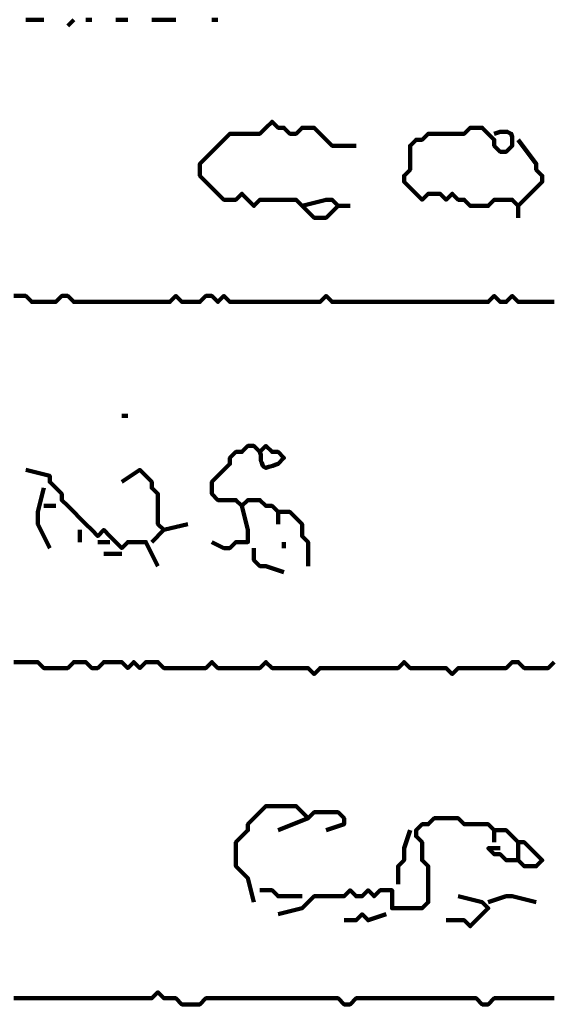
# Model space of a CAD drawing. Header units: metres. Extents: x 1959 to 4131, y 3282 to 4313.
# Tile 268 of 356: x 2431.648 to 2432.465, y 4287.61 to 4289.124. Entities that reach past the tile are written whole.
import ezdxf

# ---------------------------------------------------------------- set-up
doc = ezdxf.new("R2010")
doc.units = ezdxf.units.M
doc.layers.add('P', color=250, linetype='Continuous', lineweight=100)

msp = doc.modelspace()

# ---------------------------------------------------------------- linework, layer by layer
at = {"layer": 'P', "color": 0, "linetype": 'Continuous'}
for points in [[(2431.6571, 4289.1238), (2431.6848, 4289.1238)], [(2431.7309, 4289.1238), (2431.7217, 4289.1146)], [(2431.7494, 4289.1238), (2431.7586, 4289.1238)], [(2431.7956, 4289.1238), (2431.814, 4289.1238)], [(2431.8509, 4289.1238), (2431.8879, 4289.1238)], [(2431.9432, 4289.1238), (2431.9525, 4289.1238)], [(2432.0817, 4288.8376), (2432.1186, 4288.8469), (2432.1279, 4288.8469), (2432.1371, 4288.8376), (2432.1279, 4288.8284), (2432.1186, 4288.8192), (2432.1094, 4288.8192), (2432.1002, 4288.8192), (2432.0909, 4288.8284), (2432.0817, 4288.8376), (2432.0725, 4288.8469), (2432.0632, 4288.8469), (2432.054, 4288.8469), (2432.0448, 4288.8469), (2432.0356, 4288.8469), (2432.0263, 4288.8469), (2432.0171, 4288.8469), (2432.0079, 4288.8376), (2431.9986, 4288.8469), (2431.9894, 4288.8561), (2431.9802, 4288.8469), (2431.9709, 4288.8469), (2431.9617, 4288.8469), (2431.9525, 4288.8561), (2431.9432, 4288.8653), (2431.934, 4288.8746), (2431.9248, 4288.8838), (2431.9248, 4288.893), (2431.9248, 4288.9023), (2431.934, 4288.9115), (2431.9432, 4288.9207), (2431.9525, 4288.9299), (2431.9617, 4288.9392), (2431.9709, 4288.9484), (2431.9802, 4288.9484), (2431.9894, 4288.9484), (2431.9986, 4288.9484), (2432.0079, 4288.9484), (2432.0171, 4288.9484), (2432.0263, 4288.9576), (2432.0356, 4288.9669), (2432.0448, 4288.9576), (2432.054, 4288.9576), (2432.0632, 4288.9484), (2432.0725, 4288.9484), (2432.0817, 4288.9576), (2432.0909, 4288.9576), (2432.1002, 4288.9576), (2432.1094, 4288.9484), (2432.1186, 4288.9392), (2432.1279, 4288.9299), (2432.1371, 4288.9299), (2432.1648, 4288.9299)], [(2432.414, 4288.9392), (2432.4417, 4288.9023), (2432.4417, 4288.893), (2432.4509, 4288.8838), (2432.4509, 4288.8746), (2432.4417, 4288.8653), (2432.4325, 4288.8561), (2432.4232, 4288.8469), (2432.414, 4288.8376), (2432.4048, 4288.8469), (2432.3956, 4288.8469), (2432.3863, 4288.8469), (2432.3771, 4288.8469), (2432.3679, 4288.8376), (2432.3586, 4288.8376), (2432.3494, 4288.8376), (2432.3402, 4288.8376), (2432.3309, 4288.8469), (2432.3217, 4288.8469), (2432.3125, 4288.8561), (2432.3032, 4288.8469), (2432.294, 4288.8561), (2432.2848, 4288.8561), (2432.2756, 4288.8561), (2432.2663, 4288.8469), (2432.2571, 4288.8561), (2432.2479, 4288.8653), (2432.2386, 4288.8746), (2432.2386, 4288.8838), (2432.2479, 4288.893), (2432.2479, 4288.9023), (2432.2479, 4288.9115), (2432.2479, 4288.9207), (2432.2479, 4288.9299), (2432.2571, 4288.9392), (2432.2663, 4288.9392), (2432.2756, 4288.9484), (2432.2848, 4288.9484), (2432.294, 4288.9484), (2432.3032, 4288.9484), (2432.3125, 4288.9484), (2432.3217, 4288.9484), (2432.3309, 4288.9484), (2432.3402, 4288.9576), (2432.3494, 4288.9576), (2432.3586, 4288.9576), (2432.3679, 4288.9484), (2432.3771, 4288.9392), (2432.3771, 4288.9299), (2432.3863, 4288.9207), (2432.3956, 4288.9207), (2432.4048, 4288.9299), (2432.4048, 4288.9346), (2432.4048, 4288.9376), (2432.4048, 4288.9438), (2432.4032, 4288.9484), (2432.4002, 4288.9499), (2432.3971, 4288.9515), (2432.3925, 4288.9515), (2432.3863, 4288.9515), (2432.3817, 4288.9499), (2432.3771, 4288.9484)], [(2432.1371, 4288.8376), (2432.1556, 4288.8376)], [(2432.414, 4288.8376), (2432.414, 4288.8192)], [(2431.6386, 4288.6992), (2431.6479, 4288.6992), (2431.6571, 4288.6992), (2431.6663, 4288.6899), (2431.6756, 4288.6899), (2431.6848, 4288.6899), (2431.694, 4288.6899), (2431.7032, 4288.6899), (2431.7125, 4288.6992), (2431.7217, 4288.6992), (2431.7309, 4288.6899), (2431.7402, 4288.6899), (2431.7494, 4288.6899), (2431.7586, 4288.6899), (2431.7679, 4288.6899), (2431.7771, 4288.6899), (2431.7863, 4288.6899), (2431.7956, 4288.6899), (2431.8048, 4288.6899), (2431.814, 4288.6899), (2431.8232, 4288.6899), (2431.8325, 4288.6899), (2431.8417, 4288.6899), (2431.8509, 4288.6899), (2431.8602, 4288.6899), (2431.8694, 4288.6899), (2431.8786, 4288.6899), (2431.8879, 4288.6992), (2431.8971, 4288.6899), (2431.9063, 4288.6899), (2431.9156, 4288.6899), (2431.9248, 4288.6899), (2431.934, 4288.6992), (2431.9432, 4288.6992), (2431.9525, 4288.6899), (2431.9617, 4288.6992), (2431.9709, 4288.6899), (2431.9802, 4288.6899), (2431.9894, 4288.6899), (2431.9986, 4288.6899), (2432.0079, 4288.6899), (2432.0171, 4288.6899), (2432.0263, 4288.6899), (2432.0356, 4288.6899), (2432.0448, 4288.6899), (2432.054, 4288.6899), (2432.0632, 4288.6899), (2432.0725, 4288.6899), (2432.0817, 4288.6899), (2432.0909, 4288.6899), (2432.1002, 4288.6899), (2432.1094, 4288.6899), (2432.1186, 4288.6992), (2432.1279, 4288.6899), (2432.1371, 4288.6899), (2432.1463, 4288.6899), (2432.1556, 4288.6899), (2432.1648, 4288.6899), (2432.174, 4288.6899), (2432.1832, 4288.6899), (2432.1925, 4288.6899), (2432.2017, 4288.6899), (2432.2109, 4288.6899), (2432.2202, 4288.6899), (2432.2294, 4288.6899), (2432.2386, 4288.6899), (2432.2479, 4288.6899), (2432.2571, 4288.6899), (2432.2663, 4288.6899), (2432.2756, 4288.6899), (2432.2848, 4288.6899), (2432.294, 4288.6899), (2432.3032, 4288.6899), (2432.3125, 4288.6899), (2432.3217, 4288.6899), (2432.3309, 4288.6899), (2432.3402, 4288.6899), (2432.3494, 4288.6899), (2432.3586, 4288.6899), (2432.3679, 4288.6899), (2432.3771, 4288.6992), (2432.3863, 4288.6899), (2432.3956, 4288.6899), (2432.4048, 4288.6992), (2432.414, 4288.6899), (2432.4232, 4288.6899), (2432.4325, 4288.6899), (2432.4417, 4288.6899), (2432.4509, 4288.6899), (2432.4602, 4288.6899), (2432.4694, 4288.6899)], [(2431.8048, 4288.5146), (2431.814, 4288.5146)], [(2432.0909, 4288.2838), (2432.0909, 4288.3207), (2432.0817, 4288.3299), (2432.0817, 4288.3392), (2432.0817, 4288.3484), (2432.0725, 4288.3576), (2432.0632, 4288.3669), (2432.054, 4288.3669), (2432.0448, 4288.3669), (2432.0356, 4288.3761), (2432.0263, 4288.3761), (2432.0171, 4288.3853), (2432.0079, 4288.3853), (2431.9986, 4288.3853), (2431.9894, 4288.3761), (2431.9802, 4288.3853), (2431.9709, 4288.3853), (2431.9617, 4288.3853), (2431.9525, 4288.3853), (2431.9432, 4288.3946), (2431.9432, 4288.4038), (2431.9432, 4288.413), (2431.9525, 4288.4223), (2431.9617, 4288.4315), (2431.9709, 4288.4407), (2431.9709, 4288.4499), (2431.9802, 4288.4592), (2431.9894, 4288.4592), (2431.9986, 4288.4684), (2432.0079, 4288.4684), (2432.0171, 4288.4592), (2432.0263, 4288.4684), (2432.0356, 4288.4592), (2432.0448, 4288.4592), (2432.054, 4288.4499), (2432.0448, 4288.4407), (2432.0402, 4288.4392), (2432.0371, 4288.4376), (2432.0309, 4288.4361), (2432.0263, 4288.4346), (2432.0232, 4288.4361), (2432.0217, 4288.4376), (2432.0202, 4288.4423), (2432.0186, 4288.4453), (2432.0186, 4288.4499), (2432.0186, 4288.4546), (2432.0171, 4288.4592)], [(2431.6571, 4288.4315), (2431.694, 4288.4223), (2431.694, 4288.413), (2431.7032, 4288.4038), (2431.7125, 4288.3946), (2431.7125, 4288.3853), (2431.7217, 4288.3761), (2431.7309, 4288.3669), (2431.7402, 4288.3576), (2431.7494, 4288.3484), (2431.7586, 4288.3392), (2431.7679, 4288.3299), (2431.7771, 4288.3392), (2431.7863, 4288.3299), (2431.7956, 4288.3207), (2431.8048, 4288.3115), (2431.814, 4288.3207), (2431.8232, 4288.3207), (2431.8325, 4288.3207), (2431.8417, 4288.3207), (2431.8602, 4288.2838)], [(2431.8048, 4288.413), (2431.8325, 4288.4315), (2431.8417, 4288.4223), (2431.8509, 4288.413), (2431.8509, 4288.4038), (2431.8602, 4288.3946), (2431.8602, 4288.3853), (2431.8602, 4288.3761), (2431.8602, 4288.3669), (2431.8602, 4288.3576), (2431.8602, 4288.3484), (2431.8694, 4288.3392), (2431.9063, 4288.3484)], [(2431.6848, 4288.4038), (2431.6756, 4288.3669), (2431.6756, 4288.3576), (2431.6756, 4288.3484), (2431.694, 4288.3115)], [(2431.6848, 4288.3761), (2431.7032, 4288.3761)], [(2431.9894, 4288.3761), (2431.9986, 4288.3392), (2431.9986, 4288.3299), (2431.9986, 4288.3207), (2431.9894, 4288.3207), (2431.9802, 4288.3207), (2431.9709, 4288.3115), (2431.9617, 4288.3115), (2431.9432, 4288.3207)], [(2432.0448, 4288.3669), (2432.0448, 4288.3484)], [(2431.7402, 4288.3392), (2431.7402, 4288.3207)], [(2431.8694, 4288.3392), (2431.8509, 4288.3207)], [(2431.7679, 4288.3207), (2431.7863, 4288.3207)], [(2432.054, 4288.3207), (2432.054, 4288.3115)], [(2432.0079, 4288.3115), (2432.0079, 4288.293), (2432.0171, 4288.2838), (2432.0263, 4288.2838), (2432.054, 4288.2746)], [(2431.7771, 4288.3023), (2431.8048, 4288.3023)], [(2431.6386, 4288.1361), (2431.6479, 4288.1361), (2431.6571, 4288.1361), (2431.6663, 4288.1361), (2431.6756, 4288.1361), (2431.6848, 4288.1269), (2431.694, 4288.1269), (2431.7032, 4288.1269), (2431.7125, 4288.1269), (2431.7217, 4288.1269), (2431.7309, 4288.1361), (2431.7402, 4288.1361), (2431.7494, 4288.1361), (2431.7586, 4288.1269), (2431.7679, 4288.1269), (2431.7771, 4288.1361), (2431.7863, 4288.1361), (2431.7956, 4288.1361), (2431.8048, 4288.1361), (2431.814, 4288.1269), (2431.8232, 4288.1361), (2431.8325, 4288.1269), (2431.8417, 4288.1361), (2431.8509, 4288.1361), (2431.8602, 4288.1361), (2431.8694, 4288.1269), (2431.8786, 4288.1269), (2431.8879, 4288.1269), (2431.8971, 4288.1269), (2431.9063, 4288.1269), (2431.9156, 4288.1269), (2431.9248, 4288.1269), (2431.934, 4288.1269), (2431.9432, 4288.1361), (2431.9525, 4288.1269), (2431.9617, 4288.1269), (2431.9709, 4288.1269), (2431.9802, 4288.1269), (2431.9894, 4288.1269), (2431.9986, 4288.1269), (2432.0079, 4288.1269), (2432.0171, 4288.1269), (2432.0263, 4288.1361), (2432.0356, 4288.1269), (2432.0448, 4288.1269), (2432.054, 4288.1269), (2432.0632, 4288.1269), (2432.0725, 4288.1269), (2432.0817, 4288.1269), (2432.0909, 4288.1269), (2432.1002, 4288.1176), (2432.1094, 4288.1269), (2432.1186, 4288.1269), (2432.1279, 4288.1269), (2432.1371, 4288.1269), (2432.1463, 4288.1269), (2432.1556, 4288.1269), (2432.1648, 4288.1269), (2432.174, 4288.1269), (2432.1832, 4288.1269), (2432.1925, 4288.1269), (2432.2017, 4288.1269), (2432.2109, 4288.1269), (2432.2202, 4288.1269), (2432.2294, 4288.1269), (2432.2386, 4288.1361), (2432.2479, 4288.1269), (2432.2571, 4288.1269), (2432.2663, 4288.1269), (2432.2756, 4288.1269), (2432.2848, 4288.1269), (2432.294, 4288.1269), (2432.3032, 4288.1269), (2432.3125, 4288.1176), (2432.3217, 4288.1269), (2432.3309, 4288.1269), (2432.3402, 4288.1269), (2432.3494, 4288.1269), (2432.3586, 4288.1269), (2432.3679, 4288.1269), (2432.3771, 4288.1269), (2432.3863, 4288.1269), (2432.3956, 4288.1269), (2432.4048, 4288.1361), (2432.414, 4288.1361), (2432.4232, 4288.1269), (2432.4325, 4288.1269), (2432.4417, 4288.1269), (2432.4509, 4288.1269), (2432.4602, 4288.1269), (2432.4694, 4288.1361)], [(2432.0079, 4287.7669), (2431.9986, 4287.8038), (2431.9894, 4287.813), (2431.9802, 4287.8223), (2431.9802, 4287.8315), (2431.9802, 4287.8407), (2431.9802, 4287.8499), (2431.9802, 4287.8592), (2431.9894, 4287.8684), (2431.9986, 4287.8776), (2431.9986, 4287.8869), (2432.0079, 4287.8961), (2432.0171, 4287.9053), (2432.0263, 4287.9146), (2432.0356, 4287.9146), (2432.0448, 4287.9146), (2432.054, 4287.9146), (2432.0632, 4287.9146), (2432.0725, 4287.9146), (2432.0817, 4287.9053), (2432.0909, 4287.8961), (2432.1002, 4287.9053), (2432.1094, 4287.9053), (2432.1186, 4287.9053), (2432.1279, 4287.9053), (2432.1371, 4287.9053), (2432.1463, 4287.8961), (2432.1463, 4287.8869), (2432.1186, 4287.8776)], [(2432.0909, 4287.8961), (2432.0448, 4287.8776)], [(2432.0448, 4287.7484), (2432.0817, 4287.7576), (2432.0909, 4287.7669), (2432.1002, 4287.7761), (2432.1094, 4287.7761), (2432.1186, 4287.7761), (2432.1279, 4287.7761), (2432.1371, 4287.7761), (2432.1463, 4287.7761), (2432.1556, 4287.7853), (2432.1648, 4287.7761), (2432.174, 4287.7761), (2432.1832, 4287.7853), (2432.1925, 4287.7761), (2432.2017, 4287.7853), (2432.2109, 4287.7853), (2432.2202, 4287.7853), (2432.2202, 4287.7761), (2432.2202, 4287.7669), (2432.2202, 4287.7576), (2432.2294, 4287.7576), (2432.2386, 4287.7576), (2432.2479, 4287.7576), (2432.2571, 4287.7576), (2432.2663, 4287.7576), (2432.2756, 4287.7669), (2432.2756, 4287.7761), (2432.2756, 4287.7853), (2432.2756, 4287.7946), (2432.2756, 4287.8038), (2432.2756, 4287.813), (2432.2756, 4287.8223), (2432.2663, 4287.8315), (2432.2663, 4287.8407), (2432.2663, 4287.8499), (2432.2663, 4287.8592), (2432.2571, 4287.8684), (2432.2571, 4287.8776), (2432.2663, 4287.8869), (2432.2756, 4287.8869), (2432.2848, 4287.8961), (2432.294, 4287.8961), (2432.3032, 4287.8961), (2432.3125, 4287.8961), (2432.3217, 4287.8961), (2432.3309, 4287.8869), (2432.3402, 4287.8869), (2432.3494, 4287.8869), (2432.3586, 4287.8869), (2432.3679, 4287.8869), (2432.3771, 4287.8776), (2432.3863, 4287.8776), (2432.3956, 4287.8776), (2432.4048, 4287.8684), (2432.414, 4287.8592), (2432.4232, 4287.8592), (2432.4325, 4287.8499), (2432.4417, 4287.8407), (2432.4509, 4287.8315), (2432.4417, 4287.8223), (2432.4325, 4287.8223), (2432.4232, 4287.8223), (2432.414, 4287.8315), (2432.4048, 4287.8315), (2432.3956, 4287.8315), (2432.3863, 4287.8407), (2432.3771, 4287.8407), (2432.3679, 4287.8499), (2432.3863, 4287.8499)], [(2432.2479, 4287.8776), (2432.2386, 4287.8499), (2432.2386, 4287.8407), (2432.2386, 4287.8315), (2432.2294, 4287.8223), (2432.2294, 4287.813), (2432.2294, 4287.7946)], [(2432.3771, 4287.8776), (2432.3771, 4287.8592)], [(2432.414, 4287.8592), (2432.414, 4287.8315)], [(2432.0171, 4287.7853), (2432.0356, 4287.7853), (2432.0448, 4287.7761), (2432.054, 4287.7761), (2432.0817, 4287.7761)], [(2432.3217, 4287.7761), (2432.3586, 4287.7669), (2432.3679, 4287.7576), (2432.3586, 4287.7484), (2432.3494, 4287.7392), (2432.3402, 4287.7299), (2432.3309, 4287.7392), (2432.3217, 4287.7392), (2432.3032, 4287.7392)], [(2432.3679, 4287.7669), (2432.3956, 4287.7761), (2432.4048, 4287.7761), (2432.4417, 4287.7669)], [(2432.1463, 4287.7392), (2432.1648, 4287.7392), (2432.174, 4287.7484), (2432.1832, 4287.7392), (2432.2109, 4287.7484)], [(2431.6386, 4287.6192), (2431.6479, 4287.6192), (2431.6571, 4287.6192), (2431.6663, 4287.6192), (2431.6756, 4287.6192), (2431.6848, 4287.6192), (2431.694, 4287.6192), (2431.7032, 4287.6192), (2431.7125, 4287.6192), (2431.7217, 4287.6192), (2431.7309, 4287.6192), (2431.7402, 4287.6192), (2431.7494, 4287.6192), (2431.7586, 4287.6192), (2431.7679, 4287.6192), (2431.7771, 4287.6192), (2431.7863, 4287.6192), (2431.7956, 4287.6192), (2431.8048, 4287.6192), (2431.814, 4287.6192), (2431.8232, 4287.6192), (2431.8325, 4287.6192), (2431.8417, 4287.6192), (2431.8509, 4287.6192), (2431.8602, 4287.6284), (2431.8694, 4287.6192), (2431.8786, 4287.6192), (2431.8879, 4287.6192), (2431.8971, 4287.6099), (2431.9063, 4287.6099), (2431.9156, 4287.6099), (2431.9248, 4287.6099), (2431.934, 4287.6192), (2431.9432, 4287.6192), (2431.9525, 4287.6192), (2431.9617, 4287.6192), (2431.9709, 4287.6192), (2431.9802, 4287.6192), (2431.9894, 4287.6192), (2431.9986, 4287.6192), (2432.0079, 4287.6192), (2432.0171, 4287.6192), (2432.0263, 4287.6192), (2432.0356, 4287.6192), (2432.0448, 4287.6192), (2432.054, 4287.6192), (2432.0632, 4287.6192), (2432.0725, 4287.6192), (2432.0817, 4287.6192), (2432.0909, 4287.6192), (2432.1002, 4287.6192), (2432.1094, 4287.6192), (2432.1186, 4287.6192), (2432.1279, 4287.6192), (2432.1371, 4287.6192), (2432.1463, 4287.6099), (2432.1556, 4287.6099), (2432.1648, 4287.6192), (2432.174, 4287.6192), (2432.1832, 4287.6192), (2432.1925, 4287.6192), (2432.2017, 4287.6192), (2432.2109, 4287.6192), (2432.2202, 4287.6192), (2432.2294, 4287.6192), (2432.2386, 4287.6192), (2432.2479, 4287.6192), (2432.2571, 4287.6192), (2432.2663, 4287.6192), (2432.2756, 4287.6192), (2432.2848, 4287.6192), (2432.294, 4287.6192), (2432.3032, 4287.6192), (2432.3125, 4287.6192), (2432.3217, 4287.6192), (2432.3309, 4287.6192), (2432.3402, 4287.6192), (2432.3494, 4287.6192), (2432.3586, 4287.6099), (2432.3679, 4287.6099), (2432.3771, 4287.6192), (2432.3863, 4287.6192), (2432.3956, 4287.6192), (2432.4048, 4287.6192), (2432.414, 4287.6192), (2432.4232, 4287.6192), (2432.4325, 4287.6192), (2432.4417, 4287.6192), (2432.4509, 4287.6192), (2432.4602, 4287.6192), (2432.4694, 4287.6192)]]:
    msp.add_lwpolyline(points, dxfattribs=at)

doc.saveas('drawing.dxf')
